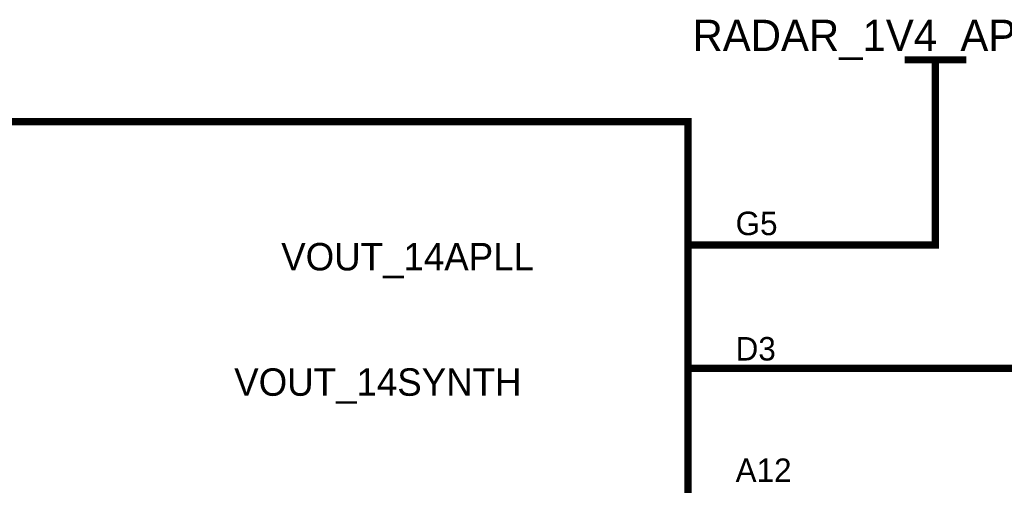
# Model space of a CAD drawing. Header units: inches. Extents: x 0 to 17, y 0 to 11.
# Tile 270 of 272: x 13.8 to 15.4, y 9.1 to 9.9. Entities that reach past the tile are written whole.
import ezdxf

# ---------------------------------------------------------------- set-up
doc = ezdxf.new("R2010")
doc.units = ezdxf.units.IN
doc.header["$MEASUREMENT"] = 0
doc.layers.add('Sheet', color=255, linetype='Continuous')

msp = doc.modelspace()

# ---------------------------------------------------------------- linework, layer by layer
at = {"layer": 'Sheet'}
for points in [[(15.25, 9.7995, 0.0118, 0.0118, 0), (15.35, 9.7995, 0.0118, 0.0118, 0)], [(15.3, 9.6995, 0.0118, 0.0118, 0), (15.3, 9.7995, 0.0118, 0.0118, 0)], [(15.1002, 9.4997, 0.0118, 0.0118, 0), (15.3, 9.4997, 0.0118, 0.0118, 0), (15.3, 9.6995, 0.0118, 0.0118, 0)], [(14.8996, 9.4997, 0.0118, 0.0118, 0), (15.1002, 9.4997, 0.0118, 0.0118, 0)], [(15.1002, 9.2999, 0.0118, 0.0118, 0), (15.9002, 9.2999, 0.0118, 0.0118, 0), (15.9002, 9.4997, 0.0118, 0.0118, 0)], [(14.8996, 9.2999, 0.0118, 0.0118, 0), (15.1002, 9.2999, 0.0118, 0.0118, 0)]]:
    msp.add_lwpolyline(points, format="xyseb", dxfattribs=at)
for points in [[(12.9998, 9.6995, 0.0118, 0.0118, 0), (14.8996, 9.6995, 0.0118, 0.0118, 0), (14.8996, 4.8997, 0.0118, 0.0118, 0), (12.9998, 4.8997, 0.0118, 0.0118, 0), (12.9998, 9.6995, 0.0118, 0.0118, 0)], [(12.9998, 9.6995, 0.0039, 0.0039, 0), (12.9998, 4.8997, 0.0039, 0.0039, 0), (14.8996, 4.8997, 0.0039, 0.0039, 0), (14.8996, 9.6995, 0.0039, 0.0039, 0), (12.9998, 9.6995, 0.0039, 0.0039, 0), (12.9998, 9.6995, 0.0039, 0.0039, 0)]]:
    msp.add_lwpolyline(points, format="xyseb", close=True, dxfattribs=at)

# ---------------------------------------------------------------- texts
for s, height, p in [('RADAR_1V4_APLL', 0.05075, (14.9067, 9.8137)), ('G5', 0.03806, (14.9765, 9.5156)), ('VOUT_14APLL', 0.044406, (14.2407, 9.4585)), ('D3', 0.03806, (14.9765, 9.3126)), ('VOUT_14SYNTH', 0.044406, (14.1646, 9.2555)), ('A12', 0.03806, (14.9765, 9.1159))]:
    msp.add_text(s, height=height, dxfattribs=at).set_placement(p)

doc.saveas('drawing.dxf')
